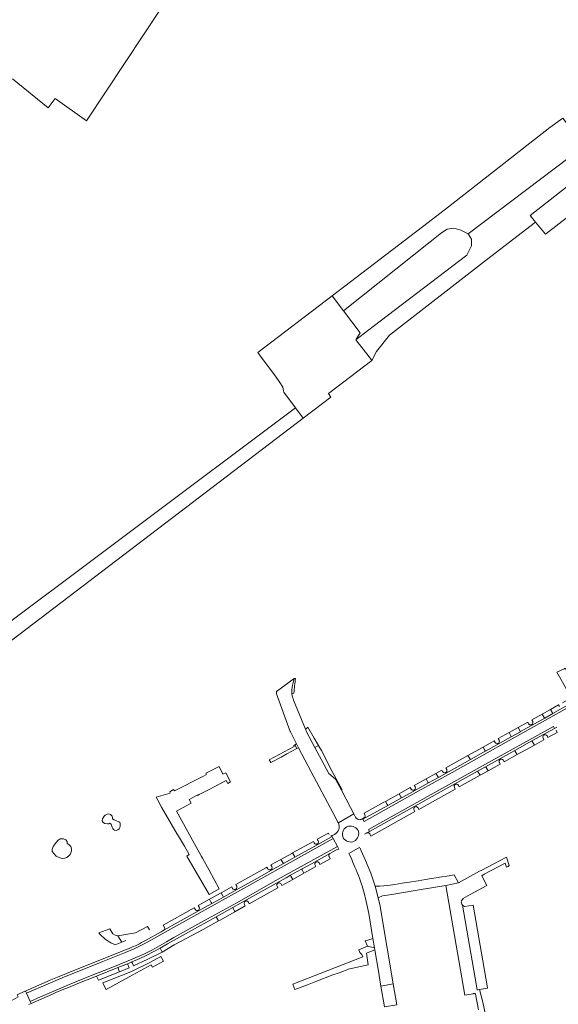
# Model space of a CAD drawing. Header units: metres. Extents: x 166325 to 190320, y 381923 to 404576.
# Tile 583 of 656: x 171932 to 172169, y 394592 to 395025. Entities that reach past the tile are written whole.
import ezdxf

# ---------------------------------------------------------------- set-up
doc = ezdxf.new("R2010")
doc.units = ezdxf.units.M
for name, color, linetype, lineweight in [('B-WE-OG-WATER_MEER-GV', 8, 'Continuous', 18), ('B-WE-VH-VERHARDING_ASFALT-GV', 8, 'Continuous', 18), ('B-WE-VH-VERHARDING_BETON-GV', 8, 'Continuous', 18), ('B-WE-VH-VERHARDING_BETONSTRAATSTEEN-GV', 8, 'Continuous', 18), ('B-WE-VH-VERHARDING_STRAATBAKSTEEN-GV', 8, 'Continuous', 18)]:
    doc.layers.add(name, color=color, linetype=linetype, lineweight=lineweight)

msp = doc.modelspace()

# ---------------------------------------------------------------- linework, layer by layer
at = {"layer": 'B-WE-OG-WATER_MEER-GV', "flags": 128}
for points in [[(171971.452, 394671.363), (171972.136, 394670.886), (171972.574, 394669.672), (171972.884, 394669.088), (171973.211, 394668.606), (171973.623, 394668.314), (171974.26, 394668.159), (171975.086, 394668.409), (171975.654, 394668.907), (171975.955, 394669.457), (171976.118, 394670.094), (171976.118, 394670.635), (171976.118, 394671.272), (171975.92, 394671.659), (171975.507, 394672.002), (171974.768, 394672.26), (171973.46, 394672.785), (171972.776, 394673.262), (171972.75, 394673.84), (171972.543, 394674.515), (171971.81, 394675.12), (171970.95, 394675.441), (171970.352, 394675.345), (171969.512, 394674.956), (171969.106, 394674.402), (171968.378, 394673.232), (171968.127, 394672.444), (171968.561, 394671.621), (171969.391, 394671.192), (171970.552, 394671.077), (171971.184, 394671.077)], [(171950.782, 394655.907), (171951.672, 394655.97), (171952.648, 394656.319), (171953.513, 394656.937), (171954.07, 394657.641), (171954.391, 394658.382), (171954.688, 394659.173), (171954.688, 394660.062), (171954.341, 394661.137), (171954.008, 394661.619), (171953.439, 394661.977), (171952.772, 394662.409), (171952.71, 394663.274), (171952.24, 394664.089), (171951.19, 394664.435), (171949.731, 394664.435), (171948.866, 394663.83), (171947.951, 394662.829), (171946.592, 394661.088), (171946.233, 394659.836), (171946.233, 394658.897), (171946.828, 394657.992), (171947.994, 394656.893), (171949.546, 394656.117)]]:
    msp.add_lwpolyline(points, close=True, dxfattribs=at)
at = {"layer": 'B-WE-VH-VERHARDING_ASFALT-GV', "flags": 128}
msp.add_lwpolyline([(171904.071, 394733.587), (171913.472, 394740.626), (172056.606, 394849.603), (172053.189, 394854.164), (171909.124, 394746.151), (171898.795, 394738.417), (171896.673, 394736.828), (171882.222, 394726.008), (171857.558, 394707.542)], dxfattribs=at)
at = {"layer": 'B-WE-VH-VERHARDING_BETON-GV', "flags": 128}
msp.add_lwpolyline([(172056.606, 394849.603), (172068.824, 394858.848), (172067.731, 394860.431), (172086.847, 394874.957), (172085.658, 394876.526), (172079.814, 394883.986), (172081.615, 394887.118), (172074.305, 394896.832), (172069.334, 394903.355), (172036.674, 394878.467), (172038.048, 394876.417), (172044.448, 394868.061), (172046.383, 394865.254), (172047.633, 394863.116), (172048.012, 394861.627), (172048.02, 394860.923), (172053.189, 394854.164)], close=True, dxfattribs=at)
at = {"layer": 'B-WE-VH-VERHARDING_BETONSTRAATSTEEN-GV', "flags": 128}
for points in [[(171928.653, 394998.855), (171944.366, 394986.081), (171947.471, 394990.102), (171961.232, 394980.36), (171994.697, 395030.767), (171990.549, 395041.158), (171995.426, 395048.49), (171993.026, 395061.63), (171993.537, 395062.62)], [(172051.886, 394732.072), (172052.603, 394734.985), (172044.923, 394729.296), (172044.881, 394728.238), (172050.902, 394711.737), (172050.952, 394711.601), (172053.712, 394706.273), (172054.587, 394704.585), (172060.073, 394693.997), (172069.641, 394676.062), (172071.9, 394671.857)], [(172053.271, 394735.08), (172052.603, 394734.985), (172051.886, 394732.072)], [(172051.655, 394728.242), (172052.559, 394728.592)], [(172078.864, 394675.427), (172077.354, 394678.254), (172073.39, 394685.841), (172070.842, 394690.719), (172067.822, 394693.192), (172061.744, 394704.639), (172058.069, 394711.561), (172057.598, 394712.714), (172052.368, 394725.504)], [(172169.346, 394722.712), (172168.96, 394723.401), (172165.414, 394721.412), (172166.417, 394719.57), (172175.567, 394724.712), (172175.423, 394724.969), (172174.554, 394726.494), (172170.745, 394724.376)], [(172174.789, 394711.229), (172178.215, 394712.794), (172177.5, 394714.735), (172177.608, 394715.644), (172177.915, 394717.104), (172177.968, 394717.205), (172178.461, 394718.141), (172178.623, 394718.448), (172179.383, 394719.47), (172180.325, 394720.169), (172180.496, 394720.263), (172179.868, 394721.398), (172177.888, 394724.932), (172148.302, 394708.36), (172122.102, 394693.688), (172107.219, 394685.413), (172083.453, 394672.179), (172082.912, 394673.157), (172082.789, 394673.379), (172082.422, 394673.182)], [(172175.567, 394724.712), (172166.417, 394719.57), (172165.708, 394719.172), (172162.867, 394717.588), (172152.233, 394711.659), (172152.149, 394711.612), (172148.155, 394709.385), (172136.789, 394703.048), (172135.916, 394702.561), (172130.144, 394699.345), (172116.065, 394691.499), (172111.706, 394689.07), (172102.301, 394683.829), (172099.851, 394682.48), (172093.777, 394679.137), (172082.912, 394673.157), (172083.453, 394672.179), (172107.219, 394685.413), (172122.102, 394693.688), (172148.302, 394708.36), (172177.888, 394724.932)], [(172155.425, 394715.818), (172151.138, 394713.426), (172152.149, 394711.612), (172152.233, 394711.659), (172162.867, 394717.588), (172162.683, 394717.919), (172161.778, 394719.373), (172157.163, 394716.784), (172157.568, 394716.082)], [(172083.584, 394666.527), (172084.472, 394667.037), (172084.514, 394667.061), (172084.557, 394667.084), (172085.781, 394667.765), (172085.296, 394668.637), (172135.525, 394696.54), (172166.663, 394713.928), (172167.163, 394713.048), (172168.181, 394713.614)], [(172155.723, 394715.141), (172155.425, 394715.818)], [(172168.181, 394713.614), (172167.163, 394713.048), (172157.242, 394707.528), (172157.453, 394707.148), (172158.335, 394705.762), (172162.546, 394708.107), (172162.167, 394708.756)], [(172136.547, 394703.482), (172136.789, 394703.048), (172148.155, 394709.385), (172147.924, 394709.8), (172147.149, 394711.2), (172142.419, 394708.561), (172142.81, 394707.827)], [(172163.922, 394709.743), (172164.304, 394709.08), (172168.339, 394711.312), (172167.836, 394712.218)], [(172141.021, 394706.934), (172140.657, 394707.587), (172135.716, 394704.836), (172136.547, 394703.482)], [(172115.848, 394691.889), (172116.065, 394691.499), (172130.144, 394699.345), (172129.903, 394699.777), (172129.006, 394701.099), (172119.346, 394695.721), (172119.732, 394695.006)], [(172149.907, 394702.932), (172149.688, 394703.325), (172136.835, 394696.173), (172137.045, 394695.795), (172137.918, 394694.368), (172143.31, 394697.373), (172142.96, 394697.996)], [(172144.658, 394699.118), (172145.068, 394698.372), (172150.755, 394701.54), (172149.907, 394702.932)], [(172124.901, 394687.959), (172125.241, 394687.302), (172134.433, 394692.426), (172133.578, 394693.829), (172133.352, 394694.235), (172085.781, 394667.765), (172084.557, 394667.084)], [(172104.071, 394686.297), (172103.684, 394687.029), (172098.792, 394684.308), (172099.596, 394682.943), (172099.851, 394682.48), (172102.301, 394683.829), (172111.706, 394689.07), (172111.479, 394689.477), (172110.662, 394690.902)], [(172110.662, 394690.902), (172105.418, 394688.008), (172105.798, 394687.357)], [(172117.955, 394694.074), (172117.585, 394694.758), (172114.986, 394693.289), (172115.848, 394691.889)], [(172107.122, 394678.15), (172107.476, 394677.454), (172123.514, 394686.334), (172123.117, 394687.052)], [(172083.354, 394673.684), (172082.789, 394673.379), (172082.912, 394673.157), (172093.777, 394679.137), (172093.555, 394679.54), (172092.769, 394680.957), (172092.129, 394680.601), (172083.383, 394675.76)], [(172072.073, 394671.53), (172078.864, 394675.427)], [(172079.635, 394673.982), (172078.864, 394675.427), (172072.073, 394671.53)], [(172083.383, 394675.76), (172083.753, 394675.046)], [(172085.857, 394666.703), (172086.384, 394665.719), (172105.72, 394676.498), (172105.384, 394677.147)], [(171934.831, 394596.556), (171944.387, 394600.708), (171950.54, 394603.382), (171968.5, 394610.549), (171977.915, 394614.287), (171982.305, 394616.149), (171984.276, 394617.069), (171986.383, 394618.109), (171989.796, 394619.985), (171994.591, 394622.663), (172014.768, 394633.93), (172049.516, 394653.297), (172069.808, 394664.626), (172069.327, 394665.562), (172060.45, 394660.582), (172052.971, 394656.414), (172051.843, 394655.785), (172047.945, 394653.614), (172043.657, 394651.227), (172035.126, 394646.495), (172026.366, 394641.603), (172021.501, 394638.863), (172018.657, 394637.261), (172016.439, 394636.037), (172013.463, 394634.395), (172001.584, 394627.754), (171995.277, 394624.279)], [(172052.708, 394656.886), (172052.971, 394656.414), (172060.45, 394660.582), (172069.327, 394665.562), (172069.179, 394665.849), (172069.008, 394665.827), (172068.803, 394665.839)], [(172068.074, 394666.34), (172067.699, 394667.044), (172062.806, 394664.335), (172063.181, 394663.65)], [(172070.322, 394666.427), (172069.453, 394665.951), (172069.316, 394665.889), (172069.179, 394665.849), (172069.327, 394665.562), (172069.808, 394664.626)], [(172069.808, 394664.626), (172071.634, 394661.075), (172072.232, 394659.912)], [(172061.437, 394662.666), (172061.066, 394663.359), (172051.907, 394658.255), (172052.708, 394656.886)], [(172076.707, 394658.068), (172081.515, 394660.785)], [(172091.106, 394631.153), (172090.418, 394634.876), (172089.589, 394638.571), (172088.196, 394643.693), (172086.3, 394649.381), (172084.068, 394654.945), (172082.179, 394659.253), (172081.676, 394660.42)], [(172067.886, 394656.933), (172067.851, 394657.258), (172067.859, 394657.365), (172067.979, 394657.681), (172068.332, 394658.032), (172060.284, 394653.518), (172055.926, 394651.12), (172056.095, 394650.813), (172056.948, 394649.319)], [(172063.603, 394653.913), (172063.973, 394653.237), (172068.496, 394655.746), (172067.986, 394656.701)], [(172077.03, 394657.509), (172077.812, 394655.763), (172078.349, 394654.492), (172079.37, 394652.076)], [(172136.878, 394587.108), (172135.597, 394592.639), (172134.238, 394598.151), (172133.19, 394597.975), (172132.801, 394599.827), (172126.726, 394635.351), (172126.354, 394635.802), (172126.052, 394636.621), (172126.298, 394637.276), (172126.921, 394638.231), (172130.092, 394640.027), (172137.364, 394643.947), (172135.186, 394648.265), (172136.264, 394648.892), (172145.429, 394653.828), (172146.084, 394652.061), (172146.607, 394652.323), (172146.782, 394652.377), (172147.111, 394652.619), (172147.226, 394652.704), (172146.04, 394656.43), (172140.427, 394653.48), (172135.262, 394650.766), (172134.173, 394650.194), (172124.929, 394645.19), (172119.391, 394643.998), (172127.705, 394595.778), (172131.392, 394596.365), (172131.602, 394596.459), (172131.831, 394596.476), (172132.052, 394596.414), (172132.24, 394596.28), (172132.373, 394596.085), (172133.711, 394589.256)], [(172025.559, 394642.675), (172025.187, 394643.37), (172020.443, 394640.722), (172021.231, 394639.343), (172021.501, 394638.863), (172026.366, 394641.603), (172035.126, 394646.495), (172043.657, 394651.227), (172047.945, 394653.614), (172047.697, 394654.059), (172046.837, 394655.441), (172042.404, 394652.981), (172042.784, 394652.301)], [(172041.044, 394651.309), (172040.667, 394652.012), (172040.18, 394651.72), (172026.948, 394644.355), (172027.345, 394643.652)], [(172056.948, 394649.319), (172062.232, 394652.259), (172061.853, 394652.912)], [(172061.963, 394654.057), (172062.578, 394654.402)], [(172051.217, 394648.129), (172051.048, 394648.436), (172049.092, 394647.359), (172036.612, 394640.388), (172025.592, 394634.23), (172025.763, 394633.924), (172026.598, 394632.424), (172031.146, 394634.957), (172030.771, 394635.634)], [(172046.84, 394644.613), (172047.229, 394643.911), (172052.037, 394646.587), (172051.217, 394648.129)], [(172032.514, 394636.658), (172032.884, 394635.958), (172045.49, 394642.944), (172045.099, 394643.653)], [(172045.246, 394644.809), (172045.773, 394645.104)], [(171995.277, 394624.279), (172001.584, 394627.754), (172013.463, 394634.395), (172016.439, 394636.037), (172016.18, 394636.506), (172015.342, 394637.873)], [(172015.342, 394637.873), (172010.425, 394635.128), (172010.795, 394634.474)], [(172030.831, 394636.756), (172030.989, 394636.925), (172031.094, 394637.002), (172031.192, 394637.058), (172031.305, 394637.105), (172031.424, 394637.142), (172031.551, 394637.158)], [(172009.056, 394633.474), (172008.688, 394634.158), (171994.997, 394626.542), (171995.566, 394625.498)], [(172085.418, 394631.632), (172087.271, 394620.678), (172087.972, 394616.53), (172088.123, 394615.639), (172088.26, 394614.83), (172089.57, 394607.122), (172090.826, 394599.732), (172096.195, 394600.648), (172091.106, 394631.153)], [(171988.932, 394624.4), (171988.048, 394625.899), (171982.864, 394623.077), (171975.095, 394621.874), (171976.764, 394619.033), (171978.633, 394619.737)], [(171995.12, 394624.191), (171995.036, 394624.144), (171994.079, 394623.612), (171987.221, 394619.795)], [(171980.007, 394616.292), (171978.703, 394615.752), (171976.29, 394614.752), (171952.461, 394605.317), (171948.527, 394603.696), (171944.828, 394602.104), (171943.954, 394601.717), (171935.616, 394598.029), (171934.436, 394597.507), (171934.831, 394596.556)], [(171994.625, 394614.609), (171993.798, 394616.049), (171993.634, 394616.358), (171987.469, 394613.096), (171984.745, 394611.867), (171980.926, 394610.168)], [(171981.665, 394609.525), (171981.986, 394608.618), (171988.208, 394611.567), (171994.625, 394614.609)]]:
    msp.add_lwpolyline(points, dxfattribs=at)
for points in [[(172180.251, 394969.179), (172129.194, 394930.666), (172130.705, 394928.317), (172130.659, 394925.385), (172128.636, 394921.181), (172103.375, 394901.981), (172087.407, 394889.935), (172079.814, 394883.986), (172085.658, 394876.526), (172086.847, 394874.957), (172088.92, 394878.828), (172094.544, 394886.079), (172137.308, 394919.243), (172158.85, 394935.757), (172156.426, 394938.641), (172186.955, 394962.664), (172184.667, 394965.309), (172204.676, 394981.044), (172201.401, 394985.16), (172198.031, 394982.125), (172196.602, 394980.958), (172194.428, 394979.632)], [(172074.305, 394896.832), (172112.398, 394927.155), (172117.426, 394931.135), (172119.983, 394932.736), (172122.897, 394933.08), (172125.951, 394932.189), (172129.194, 394930.666), (172180.251, 394969.179), (172170.769, 394981.473), (172165.062, 394977.4), (172120.529, 394942.55), (172111.603, 394935.565), (172069.334, 394903.355)], [(172186.955, 394962.664), (172156.426, 394938.641), (172158.85, 394935.757), (172163.238, 394930.535), (172173.637, 394938.536), (172193.714, 394953.738)], [(172074.305, 394896.832), (172081.615, 394887.118), (172079.814, 394883.986), (172087.407, 394889.935), (172103.375, 394901.981), (172128.636, 394921.181), (172130.659, 394925.385), (172130.705, 394928.317), (172129.194, 394930.666), (172125.951, 394932.189), (172122.897, 394933.08), (172119.983, 394932.736), (172117.426, 394931.135), (172112.398, 394927.155)], [(172168.262, 394737.758), (172172.993, 394729.274), (172173.001, 394729.26), (172173.352, 394728.494), (172175.585, 394729.76), (172176.763, 394730.249), (172171.893, 394739.524), (172171.417, 394739.293)], [(172058.269, 394713.221), (172058.026, 394713.038), (172057.598, 394712.714), (172058.069, 394711.561), (172061.744, 394704.639), (172063.337, 394705.521), (172061.371, 394708.753), (172058.71, 394713.553), (172058.529, 394713.417)], [(172167.163, 394713.048), (172166.663, 394713.928), (172135.525, 394696.54), (172085.296, 394668.637), (172085.781, 394667.765), (172133.352, 394694.235), (172136.835, 394696.173), (172149.688, 394703.325), (172157.242, 394707.528)], [(172053.824, 394704.196), (172052.929, 394705.852), (172052.42, 394705.599), (172052.681, 394705.072), (172041.684, 394699.313), (172042.363, 394698.004), (172046.935, 394700.473), (172049.425, 394701.819)], [(172053.712, 394706.273), (172052.929, 394705.852), (172053.824, 394704.196), (172054.587, 394704.585)], [(172064.656, 394703.354), (172063.526, 394705.211), (172063.337, 394705.521), (172061.744, 394704.639), (172067.822, 394693.192), (172070.842, 394690.719), (172073.39, 394685.841), (172073.713, 394686.026), (172069.279, 394694.045)], [(172010.897, 394683.97), (172015.504, 394686.401), (172017.781, 394687.527), (172022.746, 394690.181), (172023.431, 394688.899), (172024.628, 394689.539), (172022.511, 394693.577), (172021.304, 394692.979), (172019.669, 394696.279), (172013.739, 394693.374), (172014.04, 394692.759), (172012.437, 394691.974), (171999.915, 394685.549), (171999.582, 394686.147), (171998, 394685.193), (171998.097, 394684.508), (171991.916, 394682.767), (171992.639, 394681.495), (171994.325, 394678.442), (172001.231, 394666.557), (172001.291, 394666.454), (172004.336, 394661.192), (172006.433, 394657.566), (172005.379, 394656.843), (172015.288, 394639.951), (172019.692, 394642.543), (172015.21, 394650.65), (172015.262, 394650.679), (172012.351, 394655.945), (172011.894, 394656.77), (172006.394, 394666.582), (172004.641, 394669.709), (172000.906, 394676.715), (172007.266, 394680.108), (172006.463, 394681.777), (172009.993, 394683.717), (172010.092, 394683.525)], [(171944.387, 394600.708), (171934.831, 394596.556), (171936.42, 394592.988), (171941.012, 394594.999), (171945.932, 394597.102), (171954.064, 394600.577), (171963.754, 394604.442), (171971.622, 394607.574), (171979.666, 394610.785), (171986.828, 394613.916), (171990.326, 394615.697), (171996.477, 394619.17), (171999.764, 394621.027), (172012.953, 394628.433), (172027.41, 394636.392), (172045.332, 394646.61), (172071.634, 394661.075), (172069.808, 394664.626), (172049.516, 394653.297), (172014.768, 394633.93), (171994.591, 394622.663), (171989.796, 394619.985), (171986.383, 394618.109), (171984.276, 394617.069), (171982.305, 394616.149), (171977.915, 394614.287), (171968.5, 394610.549), (171950.54, 394603.382)], [(171936.42, 394592.988), (171936.865, 394591.989), (171946.318, 394596.2), (171947.752, 394596.839), (171950.517, 394597.99), (171953.304, 394599.125), (171957.393, 394600.79), (171965.74, 394604.108), (171975.087, 394607.824), (171979.37, 394609.534), (171980.638, 394610.04), (171980.926, 394610.168), (171984.745, 394611.867), (171987.469, 394613.096), (171993.634, 394616.358), (171996.976, 394618.246), (172006.081, 394623.389), (172018.253, 394630.14), (172020.916, 394631.617), (172025.592, 394634.23), (172036.612, 394640.388), (172049.092, 394647.359), (172051.048, 394648.436), (172055.926, 394651.12), (172060.284, 394653.518), (172068.332, 394658.032), (172070.99, 394659.469), (172071.602, 394659.746), (172072.232, 394659.912), (172071.634, 394661.075), (172045.332, 394646.61), (172027.41, 394636.392), (172012.953, 394628.433), (171999.764, 394621.027), (171996.477, 394619.17), (171990.326, 394615.697), (171986.828, 394613.916), (171979.666, 394610.785), (171971.622, 394607.574), (171963.754, 394604.442), (171954.064, 394600.577), (171945.932, 394597.102), (171941.012, 394594.999)], [(172107.187, 394646.052), (172103.217, 394645.437), (172100.093, 394644.928), (172096.897, 394644.455), (172093.782, 394643.921), (172090.321, 394643.676), (172088.196, 394643.693), (172089.589, 394638.571), (172091.49, 394639.383), (172095.665, 394639.992), (172105.056, 394641.605), (172108.503, 394642.177), (172114.844, 394643.23), (172119.391, 394643.998), (172124.929, 394645.19), (172123.092, 394648.584), (172120.801, 394648.232), (172116.515, 394647.573), (172116.289, 394647.538), (172112.935, 394647.022), (172110.474, 394646.664)], [(172131.388, 394635.337), (172127.585, 394634.655), (172126.726, 394635.351), (172132.801, 394599.827), (172133.19, 394597.975), (172134.238, 394598.151), (172137.668, 394598.726), (172137.501, 394599.835)], [(171994.625, 394614.609), (171999.821, 394617.889), (172000.16, 394617.992), (172012.586, 394624.621), (172019.321, 394628.372), (172018.423, 394629.833), (172018.253, 394630.14), (172006.081, 394623.389), (171996.976, 394618.246), (171993.634, 394616.358), (171993.798, 394616.049)], [(171975.095, 394621.874), (171973.92, 394622.135), (171972.873, 394622.759), (171971.568, 394624.932), (171966.711, 394623.174), (171967.351, 394622.418), (171968.037, 394621.695), (171968.766, 394621.01), (171969.38, 394620.496), (171969.535, 394620.367), (171970.34, 394619.768), (171971.178, 394619.217), (171972.044, 394618.716), (171972.933, 394618.267), (171973.841, 394617.872), (171976.764, 394619.033)], [(172078.468, 394607.601), (172085.21, 394609.12), (172084.5, 394614.18), (172086.277, 394614.895), (172088.123, 394615.639), (172087.972, 394616.53), (172084.879, 394617.204), (172081.043, 394615.651), (172081.527, 394614.456), (172082.398, 394613.643), (172082.831, 394612.513), (172052.02, 394600.599), (172052.891, 394598.195), (172058.536, 394600.282), (172062.128, 394601.675), (172069.653, 394604.594), (172072.435, 394605.567), (172076.944, 394607.316)], [(172087.271, 394620.678), (172085.061, 394619.934), (172083.932, 394619.544), (172084.879, 394617.204), (172087.972, 394616.53)], [(171981.591, 394604.604), (171989.669, 394609.061), (171990.269, 394607.973), (171995.129, 394610.619), (171994.014, 394612.656), (171989.417, 394610.165), (171980.75, 394605.997), (171968.491, 394601.134), (171969.365, 394599.297), (171969.907, 394598.157)], [(171980.087, 394607.721), (171979.37, 394609.534), (171975.087, 394607.824), (171975.842, 394606.006)], [(171975.842, 394606.006), (171975.087, 394607.824), (171965.74, 394604.108), (171966.512, 394602.285)], [(172096.195, 394600.648), (172090.826, 394599.732), (172092.393, 394590.512), (172097.739, 394591.394)]]:
    msp.add_lwpolyline(points, close=True, dxfattribs=at)
at = {"layer": 'B-WE-VH-VERHARDING_BETONSTRAATSTEEN-GV'}
for points in [[(172052.559, 394728.592, -0.0369857), (172053.271, 394735.08)], [(172051.886, 394732.072, 0.0911376), (172051.655, 394728.242)], [(172052.368, 394725.504, -0.0668678), (172051.655, 394728.242)], [(172156.775, 394714.601, -0.3139232), (172155.723, 394715.141)], [(172157.48, 394715.024, -0.2056738), (172156.775, 394714.601)], [(172157.568, 394716.082, -0.27597), (172157.48, 394715.024)], [(172162.167, 394708.756, -0.2768599), (172162.179, 394709.789)], [(172162.179, 394709.789, -0.3153642), (172163.238, 394710.249)], [(172163.238, 394710.249, -0.2219116), (172163.922, 394709.743)], [(172141.75, 394706.385, -0.2426031), (172141.021, 394706.934)], [(172142.871, 394707.059, -0.3727545), (172141.75, 394706.385)], [(172142.81, 394707.827, -0.201791), (172142.871, 394707.059)], [(172142.986, 394699.165, -0.2625519), (172143.899, 394699.575)], [(172143.899, 394699.575, -0.2303518), (172144.658, 394699.118)], [(172119.732, 394695.006, -0.2326033), (172119.755, 394694.116)], [(172142.96, 394697.996, -0.3165246), (172142.986, 394699.165)], [(172118.829, 394693.535, -0.2754238), (172117.955, 394694.074)], [(172119.755, 394694.116, -0.2951625), (172118.829, 394693.535)], [(172104.739, 394685.839, -0.2095892), (172104.071, 394686.297)], [(172105.822, 394686.355, -0.32699), (172104.739, 394685.839)], [(172105.798, 394687.357, -0.2654602), (172105.822, 394686.355)], [(172123.117, 394687.052, -0.2277272), (172123.076, 394687.917)], [(172123.076, 394687.917, -0.3569487), (172124.198, 394688.508)], [(172124.198, 394688.508, -0.2348085), (172124.901, 394687.959)], [(172105.384, 394677.147, -0.1957494), (172105.277, 394677.898)], [(172105.277, 394677.898, -0.38037), (172106.384, 394678.647)], [(172106.384, 394678.647, -0.2341001), (172107.122, 394678.15)], [(172082.422, 394673.182, -0.4247474), (172079.635, 394673.982)], [(172083.682, 394673.979, -0.110869), (172083.354, 394673.684)], [(172083.753, 394675.046, -0.2840259), (172083.682, 394673.979)], [(172072.073, 394671.53, -0.404219), (172070.322, 394666.427)], [(172071.9, 394671.857, -0.0205177), (172072.073, 394671.53)], [(172077.211, 394670.116, 0.2109503), (172074.678, 394668.844)], [(172079.759, 394669.311, 0.1871267), (172077.211, 394670.116)], [(172081.074, 394666.778, 0.2371054), (172079.759, 394669.311)], [(172073.867, 394666.277, -0.150618), (172074.678, 394668.844)], [(172075.166, 394663.83, -0.2291234), (172073.867, 394666.277)], [(172080.105, 394664.311, 0.169198), (172081.074, 394666.778)], [(172084.557, 394667.084, -0.0862719), (172084.884, 394667.18)], [(172084.884, 394667.18, -0.2926172), (172085.857, 394666.703)], [(172062.086, 394662.175, -0.2120973), (172061.437, 394662.666)], [(172063.122, 394662.559, -0.3012701), (172062.086, 394662.175)], [(172063.181, 394663.65, -0.2960356), (172063.122, 394662.559)], [(172075.166, 394663.83, 0.1517636), (172077.685, 394663.092)], [(172077.685, 394663.092, 0.2079557), (172080.105, 394664.311)], [(172067.986, 394656.701, -0.0675615), (172067.886, 394656.933)], [(172076.707, 394658.068, -0.0366883), (172077.03, 394657.509)], [(172042.784, 394652.301, -0.275821), (172042.761, 394651.275)], [(172061.853, 394652.912, -0.183267), (172061.747, 394653.621)], [(172061.747, 394653.621, -0.1231671), (172061.963, 394654.057)], [(172062.578, 394654.402, -0.0943916), (172063.012, 394654.375)], [(172063.012, 394654.375, -0.1927976), (172063.603, 394653.913)], [(172079.37, 394652.076, -0.0616218), (172085.418, 394631.632)], [(172041.532, 394650.881, -0.1681161), (172041.044, 394651.309)], [(172042.761, 394651.275, -0.3643768), (172041.532, 394650.881)], [(172027.345, 394643.652, -0.1920944), (172027.422, 394642.908)], [(172045.099, 394643.653, -0.1928591), (172045.01, 394644.384)], [(172045.01, 394644.384, -0.1260747), (172045.246, 394644.809)], [(172045.773, 394645.104, -0.2073646), (172046.545, 394644.942)], [(172046.545, 394644.942, -0.1121957), (172046.84, 394644.613)], [(172026.277, 394642.177, -0.2253906), (172025.559, 394642.675)], [(172027.422, 394642.908, -0.3829033), (172026.277, 394642.177)], [(172010.795, 394634.474, -0.2587175), (172010.827, 394633.5)], [(172030.771, 394635.634, -0.3047991), (172030.831, 394636.756)], [(172031.551, 394637.158, -0.1009122), (172031.948, 394637.114)], [(172031.948, 394637.114, -0.1860717), (172032.514, 394636.658)], [(172009.695, 394632.984, -0.2098883), (172009.056, 394633.474)], [(172010.827, 394633.5, -0.3481909), (172009.695, 394632.984)], [(171995.277, 394624.279, -0.0523573), (171995.12, 394624.191)], [(171995.679, 394625.01, -0.235532), (171995.277, 394624.279)], [(171995.566, 394625.498, -0.1375139), (171995.679, 394625.01)], [(171987.221, 394619.795, -0.0361395), (171980.007, 394616.292)], [(171980.926, 394610.168, -0.1523774), (171981.393, 394609.967)], [(171981.393, 394609.967, -0.157284), (171981.665, 394609.525)]]:
    msp.add_lwpolyline(points, format="xyb", dxfattribs=at)
at = {"layer": 'B-WE-VH-VERHARDING_STRAATBAKSTEEN-GV', "flags": 128}
for points in [[(172161.778, 394719.373), (172162.683, 394717.919), (172162.867, 394717.588), (172165.708, 394719.172), (172166.417, 394719.57), (172165.414, 394721.412)], [(172147.149, 394711.2), (172147.924, 394709.8), (172148.155, 394709.385), (172152.149, 394711.612), (172151.138, 394713.426)], [(172136.547, 394703.482), (172135.716, 394704.836), (172129.006, 394701.099), (172129.903, 394699.777), (172130.144, 394699.345), (172135.916, 394702.561), (172136.789, 394703.048)], [(172150.755, 394701.54), (172158.335, 394705.762), (172157.453, 394707.148), (172157.242, 394707.528), (172149.688, 394703.325), (172149.907, 394702.932)], [(172137.045, 394695.795), (172136.835, 394696.173), (172133.352, 394694.235), (172133.578, 394693.829), (172134.433, 394692.426), (172137.918, 394694.368)], [(172110.662, 394690.902), (172111.479, 394689.477), (172111.706, 394689.07), (172116.065, 394691.499), (172115.848, 394691.889), (172114.986, 394693.289), (172114.917, 394693.25)], [(172092.769, 394680.957), (172093.555, 394679.54), (172093.777, 394679.137), (172099.851, 394682.48), (172099.596, 394682.943), (172098.792, 394684.308)], [(172046.837, 394655.441), (172047.697, 394654.059), (172047.945, 394653.614), (172051.843, 394655.785), (172052.971, 394656.414), (172052.708, 394656.886), (172051.907, 394658.255), (172051.863, 394658.231)], [(172051.217, 394648.129), (172052.037, 394646.587), (172056.948, 394649.319), (172056.095, 394650.813), (172055.926, 394651.12), (172051.048, 394648.436)], [(172015.342, 394637.873), (172016.18, 394636.506), (172016.439, 394636.037), (172018.657, 394637.261), (172021.501, 394638.863), (172021.231, 394639.343), (172020.443, 394640.722)], [(172018.423, 394629.833), (172019.321, 394628.372), (172020.016, 394628.759), (172026.598, 394632.424), (172025.763, 394633.924), (172025.592, 394634.23), (172020.916, 394631.617), (172018.253, 394630.14)]]:
    msp.add_lwpolyline(points, close=True, dxfattribs=at)
msp.add_lwpolyline([(171935.935, 394591.614), (171936.622, 394591.881), (171936.865, 394591.989), (171936.42, 394592.988), (171934.831, 394596.556), (171934.436, 394597.507), (171934.195, 394597.4), (171930.773, 394595.886), (171931.141, 394594.932), (171926.103, 394592.053), (171922.274, 394589.414)], dxfattribs=at)

doc.saveas('drawing.dxf')
